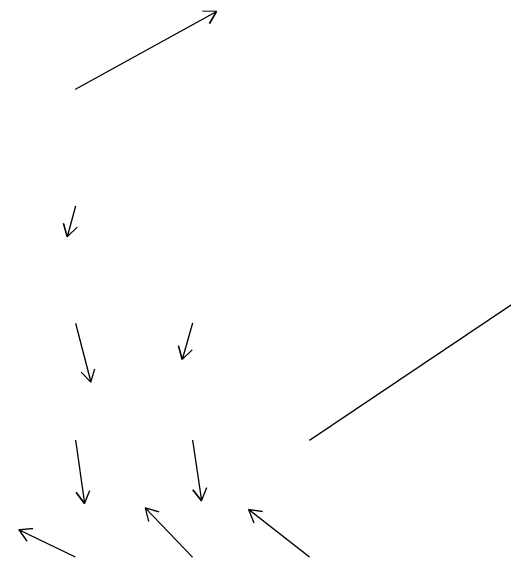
# Model space of a CAD drawing. Extents: x 954385 to 988206, y 1868364 to 1924553.
# Drawn here: x 957329.6 to 957540.2, y 1920710.5 to 1920952.2 of the extents above; entities that cross this region are included whole.
import ezdxf

# ---------------------------------------------------------------- set-up
doc = ezdxf.new("R2010")
doc.units = 0
doc.layers.add('26', color=7, linetype='Continuous')
doc.layers.add('Default', color=7, linetype='Continuous')

msp = doc.modelspace()

# ---------------------------------------------------------------- linework, layer by layer
at = {"layer": '26'}
for points in [[(957357.13, 1920918.93), (957417.43, 1920952.06), (957414.32, 1920946.93), (957417.43, 1920952.06), (957411.44, 1920952.19)], [(957457.13, 1920768.93), (957620.34, 1920878.5), (957617.7, 1920873.11), (957620.34, 1920878.5), (957614.36, 1920878.09)], [(957357.13, 1920868.93), (957353.5, 1920855.73), (957351.98, 1920861.53), (957353.5, 1920855.73), (957357.77, 1920859.94)], [(957357.13, 1920818.93), (957363.67, 1920793.62), (957359.47, 1920797.9), (957363.67, 1920793.62), (957365.28, 1920799.4)], [(957407.13, 1920818.93), (957402.63, 1920803.41), (957401.19, 1920809.24), (957402.63, 1920803.41), (957406.96, 1920807.57)], [(957357.13, 1920768.93), (957361, 1920741.79), (957357.3, 1920746.51), (957361, 1920741.79), (957363.24, 1920747.35)], [(957407.13, 1920768.93), (957411.03, 1920743.02), (957407.29, 1920747.72), (957411.03, 1920743.02), (957413.22, 1920748.61)], [(957407.13, 1920718.93), (957386.91, 1920739.95), (957392.67, 1920738.28), (957386.91, 1920739.95), (957388.35, 1920734.12)], [(957457.13, 1920718.93), (957431.11, 1920739.19), (957437.05, 1920738.36), (957431.11, 1920739.19), (957433.36, 1920733.63)], [(957357.13, 1920718.93), (957332.88, 1920730.62), (957338.86, 1920731.07), (957332.88, 1920730.62), (957336.26, 1920725.66)]]:
    msp.add_lwpolyline(points, dxfattribs=at)
at = {"layer": 'Default'}
msp.add_arc((966995.78, 1926764.93), 11459.16, 211.460692, 214.075074, dxfattribs=at)

doc.saveas('drawing.dxf')
